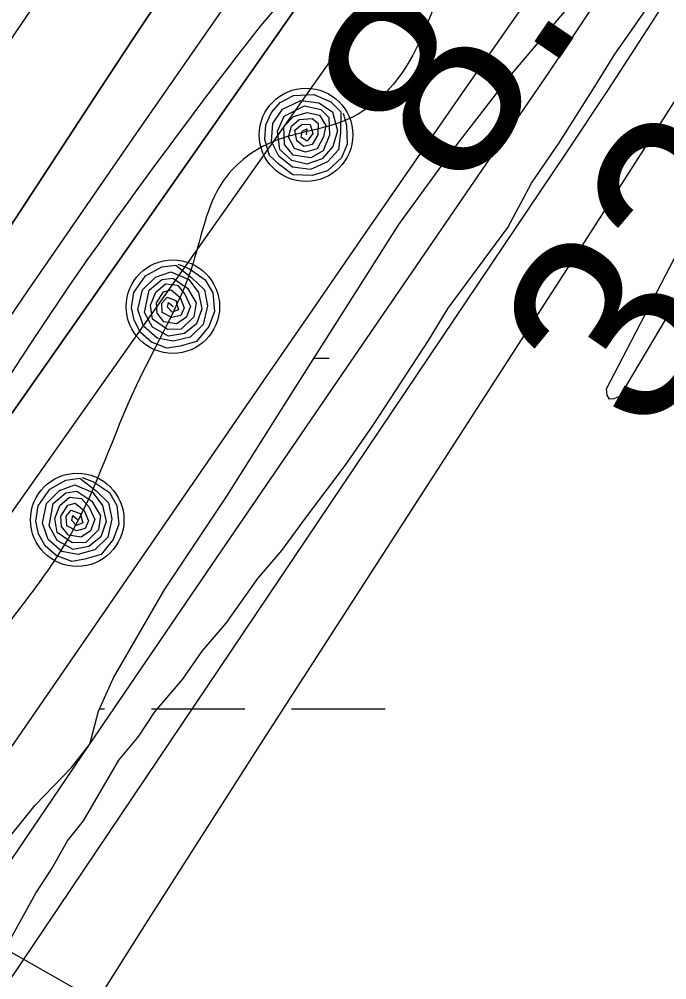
# Model space of a CAD drawing. Extents: x 3297735 to 3335592, y 670436 to 695807.
# Drawn here: x 3314981.9 to 3315203.5, y 683040.6 to 683369.6 of the extents above; entities that cross this region are included whole.
import ezdxf

# ---------------------------------------------------------------- set-up
doc = ezdxf.new("R2010")
doc.units = 0
for name, color, linetype in [('V-RIVR-EDGE', 7, 'Continuous'), ('V-RIVR-RANG', 7, 'Continuous'), ('V-RRAP-FSHR', 7, 'Continuous'), ('V-SITE-VEGE', 7, 'Continuous'), ('V-TOPO-DPTH', 7, 'Continuous'), ('V-TOPO-MAJR', 7, 'Continuous'), ('V-TOPO-MINR', 7, 'Continuous'), ('V-TOPO-WATR', 7, 'Continuous'), ('V-UTIL-LINE', 7, 'Continuous'), ('V-WETL-SWMP', 7, 'Continuous')]:
    doc.layers.add(name, color=color, linetype=linetype)

msp = doc.modelspace()

# ---------------------------------------------------------------- linework, layer by layer
at = {"layer": 'V-RIVR-EDGE'}
msp.add_spline([(3314332.49, 682283.88), (3314344.9, 682287.34), (3314358.11, 682294.67), (3314374.42, 682306.27), (3314394.23, 682317.08), (3314408.21, 682327.13), (3314425.7, 682339.88), (3314434.25, 682347.62), (3314443.2, 682360.39), (3314457.6, 682381.68), (3314472.41, 682411.9), (3314491.89, 682447.14), (3314503.96, 682468.44), (3314519.93, 682495.54), (3314540.57, 682530.4), (3314569.78, 682579.57), (3314586.92, 682612.5), (3314605.25, 682653.56), (3314623.97, 682696.17), (3314633.36, 682728.33), (3314641.57, 682755.46), (3314653.64, 682774.82), (3314666.86, 682788.36), (3314689.79, 682808.86), (3314699.9, 682821.24), (3314716.62, 682840.2), (3314742.69, 682874.26), (3314774.59, 682914.13), (3314793.27, 682940.45), (3314809.22, 682961.74), (3314829.46, 682991.55), (3314848.16, 683027.19), (3314871.52, 683064.75), (3314895.3, 683112.39), (3314930.72, 683167.75), (3314952.14, 683204.16), (3315057.23, 683357.85), (3315078.23, 683381.84), (3315092.99, 683392.28), (3315101.15, 683395.75), (3315113.56, 683398.05), (3315130.23, 683396.45), (3315136.44, 683396.05), (3315142.65, 683398.75), (3315151.58, 683404.93), (3315172.97, 683426.6), (3315192.78, 683442.06), (3315207.17, 683456.37), (3315216.51, 683472.25), (3315223.52, 683484.25), (3315237.14, 683502.83), (3315242.2, 683511.35), (3315243.01, 683524.54), (3315244.19, 683529.19), (3315255.48, 683547.77), (3315279.6, 683579.13), (3315294, 683598.87), (3315305.28, 683613.19), (3315309.97, 683627.14), (3315311.93, 683637.22), (3315317.77, 683644.96), (3315323.59, 683648.05), (3315323.6, 683652.31), (3315326.33, 683655.8), (3315330.61, 683660.83), (3315336.05, 683665.85), (3315339.95, 683675.54), (3315343.47, 683686.39), (3315346.59, 683695.69), (3315347.02, 683710.43), (3315347.43, 683722.45), (3315345.14, 683737.19), (3315345.17, 683749.99), (3315346.75, 683761.23), (3315349.48, 683764.32), (3315349.87, 683767.43), (3315354.17, 683779.05), (3315358.47, 683794.55), (3315362.36, 683800.36), (3315370.14, 683808.48), (3315374.42, 683815.84), (3315383.4, 683837.92), (3315387.32, 683854.98), (3315386.95, 683864.67), (3315385.03, 683871.27), (3315388.14, 683875.14), (3315392.8, 683876.29), (3315394.75, 683880.94), (3315403.32, 683896.43), (3315419.29, 683923.54), (3315433.69, 683947.55), (3315437.2, 683954.52), (3315436.83, 683961.11), (3315438, 683964.99), (3315450.86, 683988.61), (3315458.62, 683992.47), (3315462.51, 683995.17), (3315464.08, 684002.54), (3315468.77, 684016.49), (3315478.5, 684033.53), (3315498.34, 684056.75), (3315513.5, 684070.67), (3315521.28, 684082.29), (3315523.23, 684087.32), (3315534.89, 684097.76), (3315545.01, 684110.54), (3315557.06, 684124.08), (3315577.68, 684151.17), (3315590.51, 684164.33), (3315598.31, 684180.21), (3315604.16, 684192.6), (3315609.61, 684201.51), (3315623.63, 684224.74), (3315637.65, 684249.92), (3315651.66, 684270.43), (3315661.01, 684285.92), (3315665.69, 684296.38), (3315668.82, 684306.85), (3315671.54, 684310.72), (3315680.49, 684322.72), (3315685.93, 684326.58), (3315687.49, 684332.01), (3315687.51, 684337.44), (3315690.62, 684340.92), (3315706.17, 684356.78), (3315715.11, 684366.84), (3315728.72, 684382.71), (3315735.34, 684392), (3315740.79, 684400.13), (3315746.24, 684410.2), (3315754.02, 684419.87), (3315767.64, 684436.9), (3315797.18, 684465.14), (3315824.41, 684496.87), (3315835.68, 684508.87), (3315845.4, 684518.93), (3315855.91, 684533.25), (3315917.34, 684595.92), (3315957, 684638.09), (3315987.3, 684659.73), (3316015.28, 684684.48), (3316035.1, 684702.27), (3316044.05, 684713.5), (3316063.1, 684733.62), (3316100.42, 684768.43), (3316125.29, 684791.63), (3316138.51, 684803.62), (3316150.97, 684823.37), (3316159.55, 684843.13), (3316165.42, 684865.99), (3316173.99, 684881.48), (3316197.71, 684908.18), (3316229.61, 684945.33), (3316249.82, 684965.06), (3316275.47, 684987.88), (3316301.52, 685015.35), (3316311.24, 685022.31), (3316314.74, 685028.11), (3316324.84, 685037.01), (3316331.06, 685041.26), (3316337.27, 685045.12), (3316343.88, 685050.92), (3316349.72, 685059.83), (3316371.5, 685083.43), (3316388.59, 685096.18), (3316398.7, 685107.41), (3316416.19, 685122.87), (3316443.39, 685146.08), (3316453.89, 685155.74), (3316462.82, 685158.82), (3316468.64, 685163.46), (3316479.54, 685177.01), (3316494.69, 685189.77), (3316513.34, 685202.13), (3316536.65, 685221.08), (3316559.19, 685238.47), (3316587.17, 685262.45), (3316636.9, 685301.49), (3316712.28, 685357.54), (3316745.31, 685384.99), (3316768.23, 685402.39), (3316780.67, 685413.21), (3316806.33, 685440.68), (3316819.16, 685455.39), (3316844.44, 685481.7), (3316866.97, 685499.48), (3316882.51, 685511.08), (3316905.85, 685537.39), (3316931.9, 685564.08), (3316969.21, 685598.5), (3316985.92, 685613.59), (3317001.86, 685628.67), (3317017.8, 685644.53), (3317028.68, 685652.65), (3317037.23, 685661.16), (3317052.77, 685673.53), (3317075.3, 685687.82), (3317092.39, 685696.31), (3317103.26, 685703.27), (3317111.03, 685709.84), (3317130.87, 685733.84), (3317147.6, 685754.74), (3317177.16, 685789.18), (3317206.31, 685816.64), (3317272.79, 685885.12), (3317325.67, 685938.89), (3317356.77, 685972.16), (3317386.71, 686002.34), (3317409.64, 686022.45), (3317459.38, 686063.82), (3317493.18, 686088.94), (3317516.11, 686108.66), (3317520.01, 686116.02), (3317520.41, 686123), (3317527.04, 686135.78), (3317538.34, 686157.08), (3317553.89, 686174.89), (3317576.04, 686194.22), (3317585.76, 686203.89), (3317597.05, 686222.09), (3317609.5, 686237.57), (3317632.05, 686261.95), (3317642.16, 686270.84), (3317659.25, 686280.88), (3317668.58, 686290.17), (3317678.68, 686299.45), (3317692.67, 686308.33), (3317712.1, 686324.19), (3317733.86, 686344.3), (3317749.03, 686362.49), (3317772.75, 686387.25), (3317794.13, 686406.59), (3317815.49, 686421.66), (3317821.72, 686429.79), (3317831.45, 686444.5), (3317837.3, 686456.89), (3317843.89, 686458.43), (3317852.43, 686461.9), (3317865.64, 686468.46), (3317881.56, 686479.28), (3317892.45, 686489.33), (3317902.56, 686501.72), (3317906.85, 686510.63), (3317912.32, 686528.84), (3317916.61, 686539.69), (3317920.89, 686544.72), (3317931.77, 686551.67), (3317955.46, 686567.51), (3317973.73, 686582.98), (3317979.95, 686591.88), (3317987.35, 686602.72), (3318007.57, 686624.78), (3318020.39, 686634.83), (3318018.46, 686637.55), (3318030.91, 686653.42), (3318034.78, 686650.69), (3318039.45, 686656.89), (3318050.33, 686664.62), (3318082.55, 686680.82), (3318124.1, 686700.89), (3318142.75, 686715.97), (3318149.36, 686724.09), (3318148.6, 686727.59), (3318152.1, 686732.62), (3318161.82, 686744.62), (3318168.45, 686756.23), (3318174.67, 686766.3), (3318184.4, 686779.46), (3318196.08, 686795.33), (3318211.63, 686812.75), (3318220.97, 686823.97), (3318223.7, 686833.27), (3318227.6, 686840.63), (3318232.66, 686847.21), (3318235.79, 686857.67), (3318240.07, 686864.64), (3318252.91, 686883.22), (3318274.69, 686907.6), (3318298.01, 686928.49), (3318327.13, 686944.7), (3318349.26, 686951.63), (3318362.06, 686955.09), (3318370.22, 686961.27), (3318383.46, 686983.73), (3318391.25, 686996.51), (3318395.14, 686999.99), (3318401.73, 686999.97), (3318407.55, 687001.12), (3318412.6, 687003.82), (3318416.49, 687008.86), (3318422.71, 687016.98), (3318440.6, 687037.49), (3318448.75, 687040.19), (3318453.03, 687042.89), (3318455.76, 687051.42), (3318462.38, 687060.32), (3318484.92, 687082.76), (3318499.31, 687098.23), (3318510.59, 687111), (3318518.77, 687124.94), (3318525, 687134.62), (3318537.83, 687148.55), (3318566.2, 687172.14), (3318582.53, 687190.71), (3318592.64, 687203.1), (3318612.48, 687228.64), (3318628.44, 687251.87), (3318642.05, 687266.57), (3318646.35, 687279.75), (3318655.68, 687290.58), (3318665.01, 687298.71), (3318672.79, 687309.16), (3318676.7, 687321.17), (3318685.65, 687333.94), (3318691.49, 687344.4), (3318699.27, 687352.91), (3318716.37, 687367.22), (3318716.79, 687379.24), (3318717.6, 687392.04), (3318724.22, 687404.82), (3318732, 687415.66), (3318742.88, 687423.77), (3318760.35, 687430.71), (3318770.05, 687431.07), (3318780.9, 687428.33), (3318786.73, 687436.46), (3318804.23, 687454.26), (3318817.46, 687473.23), (3318829.91, 687487.55), (3318848.96, 687509.6), (3318869.19, 687534.37), (3318894.08, 687564.56), (3318929.49, 687611.78), (3318945.82, 687629.19), (3318962.93, 687646.99), (3318977.7, 687660.53), (3318993.65, 687679.88), (3319024.36, 687709.28), (3319059.37, 687753.01), (3319086.2, 687782.03), (3319108.76, 687809.51), (3319125.86, 687827.3), (3319135.21, 687842.41), (3319146.89, 687859.44), (3319161.67, 687877.63), (3319172.56, 687889.63), (3319185.79, 687908.6), (3319206.81, 687940.73), (3319238.34, 687987.58), (3319258.18, 688014.29), (3319282.31, 688048.74), (3319299.82, 688074.29), (3319310.71, 688085.9), (3319319.65, 688093.25), (3319326.26, 688101.37), (3319337.16, 688116.08), (3319351.92, 688127.68), (3319358.93, 688137.36), (3319372.55, 688156.33), (3319390.83, 688181.1), (3319409.12, 688207.04), (3319418.85, 688220.59), (3319428.57, 688231.03), (3319452.68, 688254.63), (3319466.67, 688269.33), (3319477.96, 688285.59), (3319487.29, 688294.49), (3319498.17, 688304.55), (3319498.19, 688312.3), (3319502.08, 688317.33), (3319523.48, 688343.65), (3319546.04, 688372.29), (3319572.1, 688405.58), (3319583.39, 688420.29), (3319604.77, 688443.12), (3319614.49, 688453.95), (3319630.05, 688470.2), (3319645.61, 688490.33), (3319664.28, 688513.94), (3319677.9, 688534.07), (3319689.59, 688553.04), (3319707.1, 688579.37), (3319721.91, 688607.25)], degree=3, dxfattribs=at)
at = {"layer": 'V-RIVR-RANG'}
msp.add_line((3315305.52, 682864.56), (3314262.26, 683457.53), dxfattribs=at)
at = {"layer": 'V-RRAP-FSHR'}
for points in [[(3315092.74, 683337.36), (3315093.88, 683333.36), (3315094.15, 683326.83), (3315092.16, 683322.06), (3315087.44, 683317.7), (3315082.16, 683316.1), (3315075.52, 683316.28), (3315070.89, 683319.8), (3315067.56, 683322.89), (3315066.03, 683328.37), (3315066.34, 683333.41), (3315068.31, 683337.69), (3315071.22, 683341.05), (3315075.82, 683343.52), (3315082.77, 683343.82), (3315088.62, 683341.3), (3315091.97, 683337.85), (3315091.87, 683330.81), (3315091.22, 683324.91), (3315087.47, 683320.77), (3315081.6, 683318.07), (3315075.46, 683318.97), (3315070.72, 683322.7), (3315068.27, 683327.73), (3315068.69, 683333.88), (3315072.02, 683338.83), (3315078.26, 683341.73), (3315084.45, 683340.9), (3315089.14, 683337.88), (3315090.79, 683331.35), (3315089.29, 683326.03), (3315085.58, 683321.72), (3315080.33, 683320), (3315075.19, 683321.25), (3315071.16, 683325.02), (3315070.3, 683331.24), (3315072.61, 683336.44), (3315079.58, 683339.87), (3315085.13, 683338.65), (3315087.83, 683335.96), (3315088.13, 683329.85), (3315085.97, 683324.51), (3315081.71, 683322.11), (3315075.7, 683322.98), (3315072.76, 683326.7), (3315072.46, 683332.87), (3315075.82, 683336.32), (3315080.49, 683337.67), (3315084.72, 683336.76), (3315086.83, 683333.22), (3315086.03, 683329.32), (3315083.89, 683325.24), (3315079.88, 683324.1), (3315076.18, 683325.37), (3315074.12, 683329.22), (3315075.08, 683332.92), (3315077.74, 683335.25), (3315082.16, 683335.59), (3315084.27, 683333.96), (3315084.08, 683329.96), (3315082.13, 683326.65), (3315079.35, 683325.96), (3315076.92, 683327.93), (3315076.27, 683331.63), (3315078.81, 683333.7), (3315081.47, 683333.58), (3315082.42, 683330.43), (3315080.43, 683327.82), (3315078.41, 683329.05), (3315078.81, 683331.3), (3315080.32, 683332.06), (3315080.18, 683329.98)], [(3315036.36, 683285.67), (3315040.23, 683284.13), (3315045.58, 683280.36), (3315048.14, 683275.88), (3315048.72, 683269.48), (3315046.77, 683264.32), (3315042.58, 683259.17), (3315036.96, 683257.65), (3315032.48, 683256.89), (3315027.21, 683259.02), (3315023.4, 683262.33), (3315021.21, 683266.51), (3315020.32, 683270.86), (3315021.17, 683276.02), (3315025.17, 683281.71), (3315030.73, 683284.8), (3315035.51, 683285.36), (3315041.03, 683280.99), (3315045.31, 683276.87), (3315046.31, 683271.38), (3315044.87, 683265.08), (3315040.41, 683260.76), (3315034.56, 683259.28), (3315029.08, 683260.41), (3315024.46, 683264.49), (3315022.57, 683270.14), (3315024.08, 683276.86), (3315028.51, 683281.25), (3315033.77, 683283.13), (3315039.94, 683280.46), (3315043.24, 683276.03), (3315044.4, 683270.46), (3315042.56, 683265.24), (3315038.44, 683261.93), (3315032.99, 683261.04), (3315027.53, 683264.16), (3315024.82, 683269.16), (3315026.36, 683276.77), (3315030.7, 683280.43), (3315034.48, 683280.93), (3315039.51, 683277.44), (3315042.43, 683272.47), (3315041.73, 683267.63), (3315037.37, 683263.39), (3315032.64, 683263.34), (3315027.56, 683266.85), (3315026.87, 683271.62), (3315028.65, 683276.15), (3315031.95, 683278.95), (3315036.05, 683278.46), (3315038.65, 683275.45), (3315040.58, 683271.26), (3315039.04, 683267.4), (3315035.78, 683265.23), (3315031.46, 683265.95), (3315029.12, 683268.97), (3315028.89, 683272.49), (3315031.32, 683276.2), (3315033.89, 683276.88), (3315036.95, 683274.3), (3315038.39, 683270.73), (3315037.24, 683268.1), (3315034.2, 683267.39), (3315030.87, 683269.12), (3315030.78, 683272.39), (3315032.5, 683274.43), (3315035.57, 683273.26), (3315036.42, 683270.09), (3315034.22, 683269.25), (3315032.68, 683270.93), (3315033, 683272.59), (3315034.56, 683271.22)], [(3315003.5, 683212.69), (3315007.38, 683211.19), (3315012.77, 683207.47), (3315015.37, 683203.01), (3315016.01, 683196.62), (3315014.11, 683191.44), (3315009.97, 683186.25), (3315004.37, 683184.68), (3314999.9, 683183.88), (3314994.6, 683185.95), (3314990.76, 683189.23), (3314988.53, 683193.39), (3314987.6, 683197.73), (3314988.4, 683202.89), (3314992.35, 683208.62), (3314997.88, 683211.77), (3315002.65, 683212.37), (3315008.21, 683208.05), (3315012.53, 683203.98), (3315013.58, 683198.49), (3315012.2, 683192.18), (3315007.79, 683187.82), (3315001.95, 683186.29), (3314996.46, 683187.36), (3314991.8, 683191.4), (3314989.86, 683197.03), (3314991.3, 683203.76), (3314995.69, 683208.2), (3315000.93, 683210.13), (3315007.13, 683207.52), (3315010.47, 683203.11), (3315011.68, 683197.56), (3315009.89, 683192.33), (3315005.8, 683188.97), (3315000.37, 683188.03), (3314994.88, 683191.09), (3314992.12, 683196.07), (3314993.58, 683203.7), (3314997.89, 683207.4), (3315001.67, 683207.93), (3315006.73, 683204.49), (3315009.69, 683199.55), (3315009.04, 683194.7), (3315004.73, 683190.43), (3314999.99, 683190.32), (3314994.88, 683193.79), (3314994.15, 683198.56), (3314995.88, 683203.1), (3314999.15, 683205.93), (3315003.26, 683205.48), (3315005.89, 683202.49), (3315007.85, 683198.32), (3315006.35, 683194.44), (3315003.11, 683192.25), (3314998.79, 683192.92), (3314996.42, 683195.92), (3314996.16, 683199.45), (3314998.55, 683203.18), (3315001.12, 683203.88), (3315004.2, 683201.33), (3315005.67, 683197.77), (3315004.54, 683195.13), (3315001.51, 683194.39), (3314998.17, 683196.09), (3314998.04, 683199.36), (3314999.75, 683201.42), (3315002.83, 683200.28), (3315003.71, 683197.12), (3315001.52, 683196.25), (3314999.96, 683197.92), (3315000.26, 683199.58), (3315001.83, 683198.22)]]:
    msp.add_lwpolyline(points, dxfattribs=at)
for centre in [(3315080.09, 683329.99), (3315034.5, 683271.14), (3315001.77, 683198.15)]:
    msp.add_circle(centre, 16, dxfattribs=at)
at = {"layer": 'V-SITE-VEGE'}
for points in [[(3314993.03, 683078.54), (3314998.44, 683088.2), (3315003.88, 683095.11), (3315016.06, 683115.81), (3315022.86, 683124.11), (3315028.28, 683132.4), (3315037.81, 683143.46), (3315044.59, 683153.13), (3315052.75, 683162.82), (3315063.61, 683178.01), (3315071.77, 683187.7), (3315079.92, 683198.75), (3315093.5, 683216.72), (3315103, 683230.53), (3315121.98, 683259.53), (3315128.75, 683270.58), (3315149.12, 683298.21), (3315157.23, 683313.39), (3315166.73, 683327.2), (3315178.93, 683346.53), (3315185.7, 683357.58), (3315192.49, 683367.25), (3315201.99, 683381.06)], [(3314964.67, 683021.99), (3314975.43, 683048.18), (3314987.61, 683070.25), (3314993.03, 683078.54)]]:
    msp.add_lwpolyline(points, dxfattribs=at)
at = {"layer": 'V-TOPO-DPTH'}
for points in [[(3315549.87, 684136.04), (3315529.27, 684107.01), (3315509.62, 684077.34), (3315490.6, 684047.22), (3315366.31, 683843.12), (3315324.05, 683773.65), (3315281.83, 683704.16), (3315239.66, 683634.64), (3315197.54, 683565.09), (3315139.22, 683468.72), (3315126.07, 683447.48), (3315112.64, 683426.42), (3315098.79, 683405.64), (3315084.66, 683385.03), (3314951.92, 683195.56), (3314910.18, 683135.47), (3314868.78, 683075.14), (3314827.89, 683014.48)], [(3315549.87, 684136.04), (3315529.27, 684107.01), (3315509.62, 684077.34), (3315490.6, 684047.22), (3315366.31, 683843.12), (3315324.05, 683773.65), (3315281.83, 683704.16), (3315239.66, 683634.64), (3315197.54, 683565.09), (3315139.22, 683468.72), (3315126.07, 683447.48), (3315112.64, 683426.42), (3315098.79, 683405.64), (3315084.66, 683385.03), (3314951.92, 683195.56), (3314910.18, 683135.47), (3314868.78, 683075.14), (3314827.89, 683014.48)], [(3315359.95, 683931.13), (3315220.01, 683689.98), (3315201.72, 683658.41), (3315183.45, 683626.81), (3315165.23, 683595.19), (3315147.04, 683563.55), (3315125.62, 683526.23), (3315118.12, 683513.27), (3315110.55, 683500.35), (3315102.88, 683487.48), (3315095.15, 683474.66), (3315084.31, 683456.83), (3315081.92, 683452.97), (3315079.48, 683449.14), (3315076.98, 683445.35), (3315074.44, 683441.59), (3315055.99, 683414.81), (3315044.25, 683397.64), (3315032.6, 683380.41), (3315021.07, 683363.1), (3315009.64, 683345.72), (3314712.51, 682890.46)], [(3314712.51, 682890.46), (3315009.64, 683345.72), (3315021.07, 683363.1), (3315032.6, 683380.41), (3315044.25, 683397.64), (3315055.99, 683414.81), (3315074.44, 683441.59), (3315076.98, 683445.35), (3315079.48, 683449.14), (3315081.92, 683452.97), (3315084.31, 683456.83), (3315095.15, 683474.66), (3315102.88, 683487.48), (3315110.55, 683500.35), (3315118.12, 683513.27), (3315125.62, 683526.23), (3315147.04, 683563.55), (3315165.23, 683595.19), (3315183.45, 683626.81), (3315201.72, 683658.41), (3315220.01, 683689.98), (3315359.95, 683931.13)], [(3314795.53, 682853.47), (3315065.64, 683245.92), (3315082.24, 683270), (3315098.86, 683294.08), (3315115.5, 683318.13), (3315132.17, 683342.17), (3315157.98, 683379.37), (3315161.71, 683384.83), (3315165.37, 683390.34), (3315168.93, 683395.91), (3315172.44, 683401.52), (3315188.76, 683428.18), (3315200.19, 683447.25), (3315211.4, 683466.45), (3315222.25, 683485.86), (3315232.87, 683505.4), (3315243.28, 683524.99), (3315258.93, 683554.42), (3315274.59, 683583.84), (3315290.26, 683613.26), (3315305.95, 683642.67), (3315384.92, 683790.64), (3315412.45, 683840.66)]]:
    msp.add_lwpolyline(points, dxfattribs=at)
at = {"layer": 'V-TOPO-MAJR'}
msp.add_lwpolyline([(3314986.98, 682999.01), (3315025.51, 683060.17), (3315064.42, 683121.1), (3315175.6, 683293.55), (3315195.61, 683324.74), (3315215.53, 683355.99), (3315235.3, 683387.33), (3315254.97, 683418.73), (3315423.55, 683689.1), (3315459.04, 683746.17), (3315494.45, 683803.29), (3315529.72, 683860.5), (3315564.9, 683917.76), (3315614.33, 683998.42), (3315624.93, 684015.26), (3315635.79, 684031.92), (3315647.05, 684048.32), (3315658.56, 684064.54), (3315839.02, 684312.38), (3315879.83, 684367.15), (3315921.43, 684421.3)], dxfattribs=at)
at = {"layer": 'V-TOPO-MINR'}
for points in [[(3314664.68, 682899.58), (3315009.21, 683407), (3315029.91, 683437.94), (3315050.34, 683469.07), (3315070.35, 683500.47), (3315090.08, 683532.05), (3315242.53, 683779.79), (3315280.72, 683841), (3315319.43, 683901.89), (3315358.88, 683962.29), (3315398.84, 684022.37), (3315462.64, 684117.01), (3315471.29, 684129.37), (3315480.22, 684141.51), (3315489.58, 684153.33), (3315499.21, 684164.93), (3315590.65, 684271.25), (3315646.48, 684335.62), (3315702.66, 684399.68), (3315759.37, 684463.28), (3315816.44, 684526.56), (3315953.91, 684677.74)], [(3314944.57, 682989.9), (3315168.85, 683323.34), (3315183.58, 683345.56), (3315198.13, 683367.89), (3315212.39, 683390.41), (3315226.46, 683413.05), (3315292.51, 683520.84), (3315338.63, 683597.94), (3315383.63, 683675.68), (3315426.95, 683754.35), (3315469.16, 683833.66), (3315583.24, 684053.67), (3315586.24, 684059.2), (3315589.38, 684064.65), (3315592.72, 684069.98), (3315596.19, 684075.23), (3315599.85, 684080.36), (3315603.61, 684085.4), (3315607.53, 684090.32), (3315611.56, 684095.16), (3316061.45, 684618.34)], [(3314831.86, 682991.8), (3315089.6, 683356.88), (3315109.58, 683385.86), (3315129.13, 683415.12), (3315148.04, 683444.8), (3315166.51, 683474.77), (3315272.78, 683651.47), (3315317.82, 683725.68), (3315363.25, 683799.65), (3315409.29, 683873.26), (3315455.71, 683946.61), (3315524.95, 684055.04), (3315537.31, 684073.82), (3315550.02, 684092.35), (3315563.25, 684110.52), (3315576.82, 684128.45), (3315872.17, 684507.4), (3315896.51, 684538.15), (3315921.17, 684568.66)], [(3314716.8, 682871.79), (3314875.81, 683113.99), (3314911.85, 683168.41), (3314948.17, 683222.63), (3314984.92, 683276.57), (3315021.96, 683330.32), (3315079.61, 683413.27), (3315087.93, 683425.47), (3315096.09, 683437.76), (3315104.03, 683450.21), (3315111.81, 683462.75), (3315147.07, 683520.75), (3315172.22, 683562.45), (3315197.16, 683604.28), (3315221.79, 683646.29), (3315246.21, 683688.43), (3315413.96, 683980.35)], [(3314712.51, 682890.46), (3315009.64, 683345.72), (3315021.07, 683363.1), (3315032.6, 683380.41), (3315044.25, 683397.64), (3315055.99, 683414.81), (3315074.44, 683441.59), (3315076.98, 683445.35), (3315079.48, 683449.14), (3315081.92, 683452.97), (3315084.31, 683456.83), (3315095.15, 683474.66), (3315102.88, 683487.48), (3315110.55, 683500.35), (3315118.12, 683513.27), (3315125.62, 683526.23), (3315147.04, 683563.55), (3315165.23, 683595.19), (3315183.45, 683626.81), (3315201.72, 683658.41), (3315220.01, 683689.98), (3315359.95, 683931.13)], [(3315278.03, 683389.63), (3315269.52, 683376.35), (3315261.08, 683363.02), (3315252.74, 683349.63), (3315244.48, 683336.19), (3315236.31, 683322.7), (3315228.21, 683309.16), (3315187.43, 683240.45), (3315185.42, 683239.53), (3315183.91, 683239.5), (3315183.13, 683240.8), (3315182.86, 683242.99), (3315222.17, 683318.5), (3315224.31, 683322.51), (3315226.5, 683326.49), (3315228.78, 683330.42), (3315231.12, 683334.32), (3315235.07, 683340.77), (3315235.47, 683341.42), (3315236.68, 683343.36), (3315607.36, 683930.6)], [(3314795.53, 682853.47), (3315065.64, 683245.92), (3315082.24, 683270), (3315098.86, 683294.08), (3315115.5, 683318.13), (3315132.17, 683342.17), (3315157.98, 683379.37), (3315161.71, 683384.83), (3315165.37, 683390.34), (3315168.93, 683395.91), (3315172.44, 683401.52), (3315188.76, 683428.18), (3315200.19, 683447.25), (3315211.4, 683466.45), (3315222.25, 683485.86), (3315232.87, 683505.4), (3315243.28, 683524.99), (3315258.93, 683554.42), (3315274.59, 683583.84), (3315290.26, 683613.26), (3315305.95, 683642.67), (3315384.92, 683790.64), (3315412.45, 683840.66)], [(3314918.01, 682991.45), (3314961.83, 683056.16), (3315005.72, 683120.82), (3315049.72, 683185.4), (3315093.8, 683249.93), (3315163.27, 683351.45), (3315172.56, 683365.25), (3315181.71, 683379.14), (3315190.65, 683393.17), (3315199.44, 683407.29), (3315240.49, 683474.34), (3315269.2, 683522.34), (3315297.25, 683570.71), (3315324.28, 683619.66), (3315350.66, 683668.98), (3315404.26, 683771.78), (3315422.49, 683806.71)]]:
    msp.add_lwpolyline(points, dxfattribs=at)
at = {"layer": 'V-TOPO-WATR'}
msp.add_lwpolyline([(3314827.89, 683014.48), (3314868.78, 683075.14), (3314910.18, 683135.47), (3314951.92, 683195.56), (3315084.66, 683385.03), (3315098.79, 683405.64), (3315112.64, 683426.42), (3315126.07, 683447.48), (3315139.22, 683468.72), (3315197.54, 683565.09), (3315239.66, 683634.64), (3315281.83, 683704.16), (3315324.05, 683773.65), (3315366.31, 683843.12), (3315490.6, 684047.22), (3315509.62, 684077.34), (3315529.27, 684107.01), (3315549.87, 684136.04)], dxfattribs=at)
at = {"layer": 'V-UTIL-LINE'}
msp.add_spline([(3315313.1, 683659.44), (3315294.81, 683645.89), (3315280.39, 683622.61), (3315253.99, 683575.47), (3315222.4, 683508.32), (3315178.02, 683451.95), (3315151.72, 683423.47), (3315141.9, 683424.56), (3315131.28, 683403.3), (3315091.71, 683334.22), (3315067.65, 683327.19), (3315051.39, 683313.71), (3315041.42, 683286.06), (3315021.94, 683244.03), (3314999.67, 683193.5), (3314965.54, 683145.47), (3314933.98, 683105.8), (3314923.58, 683099.15), (3314900.85, 683072.56), (3314869.89, 683023.21), (3314817.81, 682941.77), (3314747.17, 682809.99), (3314693.88, 682712.16), (3314666, 682655.84), (3314619.73, 682561.99), (3314565.48, 682464.75), (3314548.12, 682421.66)], degree=3, dxfattribs=at)
at = {"layer": 'V-WETL-SWMP'}
for p, q in [((3315082.7, 683253.54), (3315088.01, 683253.54)), ((3315009.32, 683133.48), (3315011.15, 683133.48)), ((3315027.15, 683133.48), (3315059.15, 683133.48)), ((3315075.15, 683133.48), (3315107.14, 683133.48))]:
    msp.add_line(p, q, dxfattribs=at)
msp.add_lwpolyline([(3314946.45, 683032.46), (3314961.28, 683065.82), (3314971.35, 683080.63), (3314987.42, 683100.4), (3314999.77, 683113.34), (3315006.12, 683121.33), (3315009.05, 683132.68), (3315014.24, 683144.05), (3315031.73, 683174.41), (3315052.99, 683206.31), (3315074.98, 683241.23), (3315111.87, 683299.32), (3315132.03, 683327.05), (3315149.96, 683350.24), (3315173.14, 683377.62)], dxfattribs=at)

# ---------------------------------------------------------------- texts
at = {"layer": 'V-RIVR-RANG'}
for s, rotation, p in [('8.7', 55.7427, (3315134.19, 683308.21)), ('32.3', 55.4583, (3315197.42, 683224.44))]:
    msp.add_text(s, height=67, rotation=rotation, dxfattribs=at).set_placement(p)

doc.saveas('drawing.dxf')
